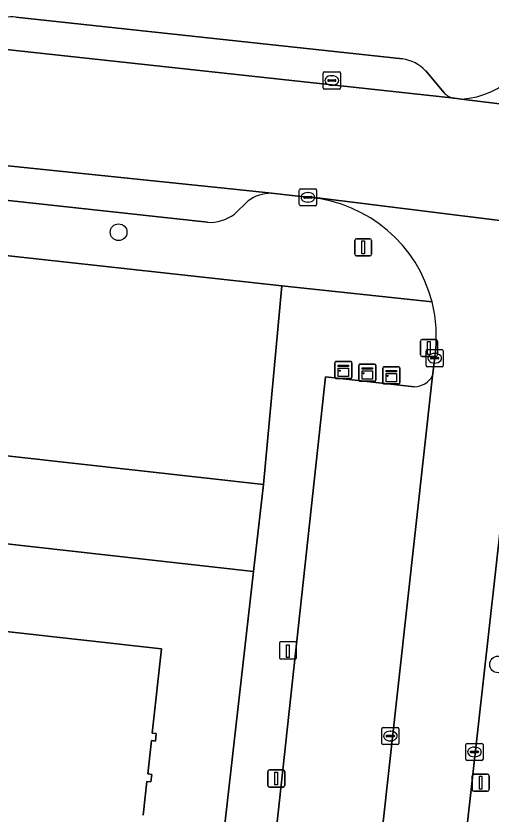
# Model space of a CAD drawing. Extents: x 162082 to 163401, y 388089 to 388636.
# Drawn here: x 162705.67 to 162733.38, y 388312.65 to 388359.19 of the extents above; entities that cross this region are included whole.
import ezdxf

# ---------------------------------------------------------------- set-up
doc = ezdxf.new("R2010")
doc.units = 0
for name, color, linetype in [('IMGEO_Boom', 7, 'Continuous'), ('IMGEO_Erf', 7, 'Continuous'), ('IMGEO_Kast', 7, 'Continuous'), ('IMGEO_Kolk', 7, 'Continuous'), ('IMGEO_Laadpaal', 7, 'Continuous'), ('IMGEO_Lichtmast', 7, 'Continuous'), ('IMGEO_Pand', 7, 'Continuous'), ('IMGEO_Parkeervlak_open', 7, 'Continuous'), ('IMGEO_Rijbaan_lokaal_open', 7, 'Continuous'), ('IMGEO_Voetpad_open', 7, 'Continuous')]:
    doc.layers.add(name, color=color, linetype=linetype)

msp = doc.modelspace()

# ---------------------------------------------------------------- linework, layer by layer
at = {"layer": 'IMGEO_Boom'}
for centre in [(162711.662, 388346.583), (162733.793, 388321.378)]:
    msp.add_circle(centre, 0.489, dxfattribs=at)
at = {"layer": 'IMGEO_Erf'}
for points in [[(162714.003, 388278.163), (162719.528, 388326.805), (162696.097, 388329.416), (162625.521, 388337.279), (162622.595, 388343.908), (162618.41, 388344.384), (162617.365, 388335.255), (162682.347, 388328.026), (162681.666, 388321.931), (162681.118, 388317.023), (162665.499, 388318.759), (162650.168, 388320.465), (162634.856, 388322.176), (162619.473, 388323.895), (162611.087, 388324.831), (162611.637, 388329.745), (162614.492, 388355.23), (162613.478, 388355.34), (162612.925, 388350.456), (162602.483, 388258.384)], [(162705.098, 388323.302), (162714.17, 388322.283), (162713.626, 388317.373), (162713.855, 388317.348), (162713.806, 388316.911), (162713.578, 388316.936), (162713.362, 388314.988), (162713.59, 388314.963), (162713.542, 388314.525), (162713.313, 388314.551), (162713.096, 388312.588)]]:
    msp.add_lwpolyline(points, dxfattribs=at)
msp.add_lwpolyline([(162656.253, 388350.601), (162652.366, 388351.028), (162646.512, 388351.674), (162645.478, 388351.796), (162637.499, 388352.737), (162636.581, 388352.837), (162619.595, 388354.678), (162618.941, 388348.925), (162623.115, 388348.466), (162625.935, 388351.216), (162650.077, 388348.52), (162652.774, 388345.157), (162659.738, 388344.36), (162663.107, 388347.056), (162702.999, 388342.626), (162702.639, 388339.488), (162701.998, 388333.891), (162720.121, 388331.869), (162721.188, 388343.447), (162698.156, 388345.979), (162692.357, 388346.621), (162691.277, 388346.74)], close=True, dxfattribs=at)
at = {"layer": 'IMGEO_Kast'}
for p, q in [((162724.273, 388338.119), (162724.273, 388338.96)), ((162724.273, 388338.96), (162724.273, 388338.119)), ((162724.348, 388339.044), (162725.189, 388339.044)), ((162725.189, 388339.044), (162724.348, 388339.044)), ((162725.273, 388338.969), (162725.273, 388338.128)), ((162725.273, 388338.128), (162725.273, 388338.969)), ((162725.74, 388338.89), (162726.581, 388338.89)), ((162726.581, 388338.89), (162725.74, 388338.89)), ((162725.665, 388337.965), (162725.665, 388338.806)), ((162725.665, 388338.806), (162725.665, 388337.965)), ((162726.665, 388338.815), (162726.665, 388337.974)), ((162726.665, 388337.974), (162726.665, 388338.815)), ((162727.067, 388337.809), (162727.067, 388338.65)), ((162727.067, 388338.65), (162727.067, 388337.809)), ((162727.142, 388338.734), (162727.983, 388338.734)), ((162727.983, 388338.734), (162727.142, 388338.734)), ((162728.067, 388338.659), (162728.067, 388337.818)), ((162728.067, 388337.818), (162728.067, 388338.659)), ((162725.198, 388338.044), (162724.357, 388338.044)), ((162724.357, 388338.044), (162725.198, 388338.044)), ((162726.59, 388337.89), (162725.749, 388337.89)), ((162725.749, 388337.89), (162726.59, 388337.89)), ((162727.992, 388337.734), (162727.151, 388337.734)), ((162727.151, 388337.734), (162727.992, 388337.734))]:
    msp.add_line(p, q, dxfattribs=at)
for points in [[(162724.468, 388338.834), (162725.068, 388338.834), (162725.068, 388338.749), (162724.468, 388338.749), (162724.468, 388338.834)], [(162724.468, 388338.659), (162725.068, 388338.659), (162725.068, 388338.17), (162724.468, 388338.17), (162724.468, 388338.659)], [(162725.86, 388338.68), (162726.46, 388338.68), (162726.46, 388338.595), (162725.86, 388338.595), (162725.86, 388338.68)], [(162725.86, 388338.505), (162726.46, 388338.505), (162726.46, 388338.016), (162725.86, 388338.016), (162725.86, 388338.505)], [(162727.262, 388338.524), (162727.862, 388338.524), (162727.862, 388338.439), (162727.262, 388338.439), (162727.262, 388338.524)], [(162727.262, 388338.349), (162727.862, 388338.349), (162727.862, 388337.86), (162727.262, 388337.86), (162727.262, 388338.349)]]:
    msp.add_lwpolyline(points, dxfattribs=at)
for centre in [(162724.552, 388338.508), (162725.944, 388338.354), (162727.346, 388338.198)]:
    msp.add_circle(centre, 0.0377, dxfattribs=at)
for centre, start, end in [((162724.351, 388338.966), 92.4484, 184.2845), ((162724.351, 388338.966), 92.4484, 184.2845), ((162725.195, 388338.966), 2.4484, 94.2845), ((162725.195, 388338.966), 2.4484, 94.2845), ((162725.743, 388338.812), 92.4484, 184.2845), ((162725.743, 388338.812), 92.4484, 184.2845), ((162726.587, 388338.812), 2.4484, 94.2845), ((162726.587, 388338.812), 2.4484, 94.2845), ((162727.145, 388338.656), 92.4484, 184.2845), ((162727.145, 388338.656), 92.4484, 184.2845), ((162727.989, 388338.656), 2.4484, 94.2845), ((162727.989, 388338.656), 2.4484, 94.2845), ((162724.351, 388338.122), 182.4484, 274.2845), ((162724.351, 388338.122), 182.4484, 274.2845), ((162725.195, 388338.122), 272.4484, 4.2845), ((162725.195, 388338.122), 272.4484, 4.2845), ((162725.743, 388337.968), 182.4484, 274.2845), ((162725.743, 388337.968), 182.4484, 274.2845), ((162726.587, 388337.968), 272.4484, 4.2845), ((162726.587, 388337.968), 272.4484, 4.2845), ((162727.145, 388337.812), 182.4484, 274.2845), ((162727.145, 388337.812), 182.4484, 274.2845), ((162727.989, 388337.812), 272.4484, 4.2845), ((162727.989, 388337.812), 272.4484, 4.2845)]:
    msp.add_arc(centre, 0.0779, start, end, dxfattribs=at)
at = {"layer": 'IMGEO_Kolk'}
for p, q in [((162723.596, 388355.006), (162723.596, 388355.858)), ((162723.671, 388355.932), (162724.523, 388355.932)), ((162724.084, 388355.712), (162724.109, 388355.712)), ((162724.597, 388355.858), (162724.597, 388355.006)), ((162723.855, 388355.426), (162723.855, 388355.438)), ((162724.293, 388355.389), (162723.895, 388355.389)), ((162723.898, 388355.475), (162724.296, 388355.475)), ((162724.107, 388355.152), (162724.082, 388355.152)), ((162724.339, 388355.438), (162724.339, 388355.426)), ((162724.523, 388354.932), (162723.671, 388354.932)), ((162722.277, 388349.117), (162723.129, 388349.117)), ((162722.202, 388348.191), (162722.202, 388349.043)), ((162722.461, 388348.611), (162722.461, 388348.623)), ((162722.504, 388348.66), (162722.902, 388348.66)), ((162722.69, 388348.897), (162722.715, 388348.897)), ((162722.945, 388348.623), (162722.945, 388348.611)), ((162723.203, 388349.043), (162723.203, 388348.191)), ((162722.899, 388348.574), (162722.501, 388348.574)), ((162722.713, 388348.337), (162722.688, 388348.337)), ((162723.129, 388348.117), (162722.277, 388348.117)), ((162729.596, 388338.809), (162729.596, 388339.661)), ((162729.671, 388339.735), (162730.523, 388339.735)), ((162730.084, 388339.515), (162730.109, 388339.515)), ((162730.597, 388339.661), (162730.597, 388338.809)), ((162729.855, 388339.229), (162729.855, 388339.241)), ((162730.293, 388339.192), (162729.895, 388339.192)), ((162729.898, 388339.278), (162730.296, 388339.278)), ((162730.107, 388338.955), (162730.082, 388338.955)), ((162730.339, 388339.241), (162730.339, 388339.229)), ((162730.523, 388338.735), (162729.671, 388338.735)), ((162727.009, 388316.773), (162727.009, 388317.625)), ((162727.084, 388317.699), (162727.936, 388317.699)), ((162727.497, 388317.479), (162727.522, 388317.479)), ((162728.01, 388317.625), (162728.01, 388316.773)), ((162727.268, 388317.193), (162727.268, 388317.205)), ((162727.706, 388317.156), (162727.308, 388317.156)), ((162727.311, 388317.242), (162727.709, 388317.242)), ((162727.752, 388317.205), (162727.752, 388317.193)), ((162727.936, 388316.699), (162727.084, 388316.699)), ((162727.52, 388316.919), (162727.495, 388316.919)), ((162731.913, 388315.846), (162731.913, 388316.698)), ((162731.988, 388316.772), (162732.84, 388316.772)), ((162732.401, 388316.552), (162732.426, 388316.552)), ((162732.914, 388316.698), (162732.914, 388315.846)), ((162732.172, 388316.266), (162732.172, 388316.278)), ((162732.61, 388316.229), (162732.212, 388316.229)), ((162732.215, 388316.315), (162732.613, 388316.315)), ((162732.656, 388316.278), (162732.656, 388316.266)), ((162732.84, 388315.772), (162731.988, 388315.772)), ((162732.424, 388315.992), (162732.399, 388315.992))]:
    msp.add_line(p, q, dxfattribs=at)
for points in [[(162723.596, 388355.006), (162723.596, 388355.858)], [(162723.671, 388355.932), (162724.523, 388355.932)], [(162724.597, 388355.858), (162724.597, 388355.006)], [(162724.523, 388354.932), (162723.671, 388354.932)], [(162722.277, 388349.117), (162723.129, 388349.117)], [(162722.202, 388348.191), (162722.202, 388349.043)], [(162723.203, 388349.043), (162723.203, 388348.191)], [(162723.129, 388348.117), (162722.277, 388348.117)], [(162729.596, 388338.809), (162729.596, 388339.661)], [(162729.671, 388339.735), (162730.523, 388339.735)], [(162730.597, 388339.661), (162730.597, 388338.809)], [(162730.523, 388338.735), (162729.671, 388338.735)], [(162727.009, 388316.773), (162727.009, 388317.625)], [(162727.084, 388317.699), (162727.936, 388317.699)], [(162728.01, 388317.625), (162728.01, 388316.773)], [(162727.936, 388316.699), (162727.084, 388316.699)], [(162731.913, 388315.846), (162731.913, 388316.698)], [(162731.988, 388316.772), (162732.84, 388316.772)], [(162732.914, 388316.698), (162732.914, 388315.846)], [(162732.84, 388315.772), (162731.988, 388315.772)]]:
    msp.add_lwpolyline(points, dxfattribs=at)
for centre, radius, start, end in [((162723.673, 388355.856), 0.0765, 91.552, 178.448), ((162723.673, 388355.856), 0.0765, 91.552, 178.448), ((162724.521, 388355.856), 0.0765, 1.552, 88.448), ((162724.521, 388355.856), 0.0765, 1.552, 88.448), ((162723.895, 388355.435), 0.0403, 85.8775, 175.7526), ((162723.892, 388355.425), 0.0366, 178.938, 274.7102), ((162724.296, 388355.432), 0.043, 264.8664, 352.4533), ((162724.3, 388355.437), 0.0386, 1.7309, 96.639), ((162723.673, 388355.008), 0.0765, 181.552, 268.448), ((162723.673, 388355.008), 0.0765, 181.552, 268.448), ((162724.521, 388355.008), 0.0765, 271.552, 358.448), ((162724.521, 388355.008), 0.0765, 271.552, 358.448), ((162722.279, 388349.041), 0.0765, 91.552, 178.448), ((162722.279, 388349.041), 0.0765, 91.552, 178.448), ((162723.127, 388349.041), 0.0765, 1.552, 88.448), ((162723.127, 388349.041), 0.0765, 1.552, 88.448), ((162722.501, 388348.62), 0.0403, 85.8775, 175.7526), ((162722.498, 388348.61), 0.0366, 178.938, 274.7102), ((162722.902, 388348.617), 0.043, 264.8664, 352.4533), ((162722.906, 388348.622), 0.0386, 1.7309, 96.639), ((162722.279, 388348.193), 0.0765, 181.552, 268.448), ((162722.279, 388348.193), 0.0765, 181.552, 268.448), ((162723.127, 388348.193), 0.0765, 271.552, 358.448), ((162723.127, 388348.193), 0.0765, 271.552, 358.448), ((162729.673, 388339.659), 0.0765, 91.552, 178.448), ((162729.673, 388339.659), 0.0765, 91.552, 178.448), ((162730.521, 388339.659), 0.0765, 1.552, 88.448), ((162730.521, 388339.659), 0.0765, 1.552, 88.448), ((162729.895, 388339.238), 0.0403, 85.8775, 175.7526), ((162729.892, 388339.228), 0.0366, 178.938, 274.7102), ((162730.296, 388339.235), 0.043, 264.8664, 352.4533), ((162730.3, 388339.24), 0.0386, 1.7309, 96.639), ((162729.673, 388338.811), 0.0765, 181.552, 268.448), ((162729.673, 388338.811), 0.0765, 181.552, 268.448), ((162730.521, 388338.811), 0.0765, 271.552, 358.448), ((162730.521, 388338.811), 0.0765, 271.552, 358.448), ((162727.086, 388317.623), 0.0765, 91.552, 178.448), ((162727.086, 388317.623), 0.0765, 91.552, 178.448), ((162727.934, 388317.623), 0.0765, 1.552, 88.448), ((162727.934, 388317.623), 0.0765, 1.552, 88.448), ((162727.308, 388317.202), 0.0403, 85.8775, 175.7526), ((162727.305, 388317.192), 0.0366, 178.938, 274.7102), ((162727.709, 388317.199), 0.043, 264.8664, 352.4533), ((162727.713, 388317.204), 0.0386, 1.7309, 96.639), ((162727.086, 388316.775), 0.0765, 181.552, 268.448), ((162727.086, 388316.775), 0.0765, 181.552, 268.448), ((162727.934, 388316.775), 0.0765, 271.552, 358.448), ((162727.934, 388316.775), 0.0765, 271.552, 358.448), ((162731.99, 388316.696), 0.0765, 91.552, 178.448), ((162731.99, 388316.696), 0.0765, 91.552, 178.448), ((162732.838, 388316.696), 0.0765, 1.552, 88.448), ((162732.838, 388316.696), 0.0765, 1.552, 88.448), ((162732.212, 388316.275), 0.0403, 85.8775, 175.7526), ((162732.209, 388316.265), 0.0366, 178.938, 274.7102), ((162732.613, 388316.272), 0.043, 264.8664, 352.4533), ((162732.617, 388316.277), 0.0386, 1.7309, 96.639), ((162731.99, 388315.848), 0.0765, 181.552, 268.448), ((162731.99, 388315.848), 0.0765, 181.552, 268.448), ((162732.838, 388315.848), 0.0765, 271.552, 358.448), ((162732.838, 388315.848), 0.0765, 271.552, 358.448)]:
    msp.add_arc(centre, radius, start, end, dxfattribs=at)
for centre, major_axis, ratio, start_param, end_param in [((162724.083, 388355.432), (-0.387, 0.002), 0.722429, 4.712389, 7.853982), ((162724.108, 388355.432), (-0.39, 0.002), 0.717154, 1.570796, 4.712389), ((162722.689, 388348.617), (-0.387, 0.002), 0.722429, 4.712389, 7.853982), ((162722.714, 388348.617), (-0.39, 0.002), 0.717154, 1.570796, 4.712389), ((162730.083, 388339.235), (-0.387, 0.002), 0.722429, 4.712389, 7.853982), ((162730.108, 388339.235), (-0.39, 0.002), 0.717154, 1.570796, 4.712389), ((162727.496, 388317.199), (-0.387, 0.002), 0.722429, 4.712389, 7.853982), ((162727.521, 388317.199), (-0.39, 0.002), 0.717154, 1.570796, 4.712389), ((162732.4, 388316.272), (-0.387, 0.002), 0.722429, 4.712389, 7.853982), ((162732.425, 388316.272), (-0.39, 0.002), 0.717154, 1.570796, 4.712389)]:
    msp.add_ellipse(centre, major_axis=major_axis, ratio=ratio, start_param=start_param, end_param=end_param, dxfattribs=at)
at = {"layer": 'IMGEO_Laadpaal'}
for p, q in [((162721.038, 388322.615), (162721.038, 388321.774)), ((162721.038, 388322.615), (162721.038, 388321.774)), ((162721.954, 388322.699), (162721.113, 388322.699)), ((162721.954, 388322.699), (162721.113, 388322.699)), ((162722.038, 388321.783), (162722.038, 388322.624)), ((162722.038, 388321.783), (162722.038, 388322.624)), ((162721.122, 388321.699), (162721.963, 388321.699)), ((162721.122, 388321.699), (162721.963, 388321.699))]:
    msp.add_line(p, q, dxfattribs=at)
msp.add_lwpolyline([(162721.453, 388322.512), (162721.613, 388322.512), (162721.613, 388321.779), (162721.453, 388321.779), (162721.453, 388322.512)], dxfattribs=at)
for centre, start, end in [((162721.116, 388322.621), 92.4484, 184.2845), ((162721.116, 388322.621), 92.4484, 184.2845), ((162721.96, 388322.621), 2.4484, 94.2845), ((162721.96, 388322.621), 2.4484, 94.2845), ((162721.116, 388321.777), 182.4484, 274.2845), ((162721.116, 388321.777), 182.4484, 274.2845), ((162721.96, 388321.777), 272.4484, 4.2845), ((162721.96, 388321.777), 272.4484, 4.2845)]:
    msp.add_arc(centre, 0.0779, start, end, dxfattribs=at)
at = {"layer": 'IMGEO_Lichtmast'}
for p, q in [((162725.43, 388345.299), (162725.43, 388346.099)), ((162725.43, 388346.099), (162725.43, 388345.299)), ((162725.53, 388346.199), (162726.32, 388346.199)), ((162726.32, 388346.199), (162725.53, 388346.199)), ((162726.42, 388346.099), (162726.42, 388345.299)), ((162726.42, 388345.299), (162726.42, 388346.099)), ((162726.32, 388345.199), (162725.53, 388345.199)), ((162725.53, 388345.199), (162726.32, 388345.199)), ((162729.261, 388339.429), (162729.261, 388340.229)), ((162729.261, 388340.229), (162729.261, 388339.429)), ((162729.361, 388340.329), (162730.151, 388340.329)), ((162730.151, 388340.329), (162729.361, 388340.329)), ((162730.251, 388340.229), (162730.251, 388339.429)), ((162730.251, 388339.429), (162730.251, 388340.229)), ((162730.151, 388339.329), (162729.361, 388339.329)), ((162729.361, 388339.329), (162730.151, 388339.329)), ((162720.361, 388314.325), (162720.361, 388315.125)), ((162720.361, 388315.125), (162720.361, 388314.325)), ((162720.461, 388315.225), (162721.251, 388315.225)), ((162721.251, 388315.225), (162720.461, 388315.225)), ((162721.351, 388315.125), (162721.351, 388314.325)), ((162721.351, 388314.325), (162721.351, 388315.125)), ((162732.281, 388314.084), (162732.281, 388314.884)), ((162732.281, 388314.884), (162732.281, 388314.084)), ((162732.381, 388314.984), (162733.171, 388314.984)), ((162733.171, 388314.984), (162732.381, 388314.984)), ((162733.271, 388314.884), (162733.271, 388314.084)), ((162733.271, 388314.084), (162733.271, 388314.884)), ((162721.251, 388314.225), (162720.461, 388314.225)), ((162720.461, 388314.225), (162721.251, 388314.225)), ((162733.171, 388313.984), (162732.381, 388313.984)), ((162732.381, 388313.984), (162733.171, 388313.984))]:
    msp.add_line(p, q, dxfattribs=at)
for points in [[(162725.85, 388346.074), (162726, 388346.074), (162726, 388345.324), (162725.85, 388345.324), (162725.85, 388346.074)], [(162729.681, 388340.204), (162729.831, 388340.204), (162729.831, 388339.454), (162729.681, 388339.454), (162729.681, 388340.204)], [(162720.781, 388315.1), (162720.931, 388315.1), (162720.931, 388314.35), (162720.781, 388314.35), (162720.781, 388315.1)], [(162732.701, 388314.859), (162732.851, 388314.859), (162732.851, 388314.109), (162732.701, 388314.109), (162732.701, 388314.859)]]:
    msp.add_lwpolyline(points, dxfattribs=at)
for centre, start, end in [((162725.53, 388346.099), 90, 180), ((162725.53, 388346.099), 90, 180), ((162726.32, 388346.099), 0, 90), ((162726.32, 388346.099), 360, 90), ((162725.53, 388345.299), 180, 270), ((162725.53, 388345.299), 180, 270), ((162726.32, 388345.299), 270, 0), ((162726.32, 388345.299), 270, 0), ((162729.361, 388340.229), 90, 180), ((162729.361, 388340.229), 90, 180), ((162730.151, 388340.229), 0, 90), ((162730.151, 388340.229), 360, 90), ((162729.361, 388339.429), 180, 270), ((162729.361, 388339.429), 180, 270), ((162730.151, 388339.429), 270, 0), ((162730.151, 388339.429), 270, 0), ((162720.461, 388315.125), 90, 180), ((162720.461, 388315.125), 90, 180), ((162721.251, 388315.125), 0, 90), ((162721.251, 388315.125), 360, 90), ((162732.381, 388314.884), 90, 180), ((162732.381, 388314.884), 90, 180), ((162733.171, 388314.884), 0, 90), ((162733.171, 388314.884), 360, 90), ((162720.461, 388314.325), 180, 270), ((162720.461, 388314.325), 180, 270), ((162721.251, 388314.325), 270, 0), ((162721.251, 388314.325), 270, 0), ((162732.381, 388314.084), 180, 270), ((162732.381, 388314.084), 180, 270), ((162733.171, 388314.084), 270, 0), ((162733.171, 388314.084), 270, 0)]:
    msp.add_arc(centre, 0.1, start, end, dxfattribs=at)
at = {"layer": 'IMGEO_Pand'}
msp.add_lwpolyline([(162713.096, 388312.588), (162713.313, 388314.551), (162713.542, 388314.525), (162713.59, 388314.963), (162713.362, 388314.988), (162713.578, 388316.936), (162713.806, 388316.911), (162713.855, 388317.348), (162713.626, 388317.373), (162714.17, 388322.283), (162705.098, 388323.302)], dxfattribs=at)
at = {"layer": 'IMGEO_Parkeervlak_open'}
for points in [[(162728.21, 388356.695), (162705.675, 388359.116)], [(162702.229, 388357.552), (162731.252, 388354.396)], [(162730.649, 388354.703), (162729.574, 388355.985)], [(162720.569, 388348.856), (162718.747, 388349.06), (162671.349, 388353.951)], [(162674.245, 388351.646), (162692.667, 388349.779), (162695.457, 388349.496), (162698.431, 388349.171), (162716.84, 388347.162)], [(162718.415, 388347.635), (162719.22, 388348.422)], [(162728.912, 388337.565), (162723.723, 388338.141), (162718.001, 388285.339), (162723.135, 388284.762)], [(162723.946, 388283.751), (162724.042, 388284.619), (162729.978, 388338.211)]]:
    msp.add_lwpolyline(points, dxfattribs=at)
for centre, radius, start, end in [((162705.4, 388357.502), 1.638, 80.3245, 125.7937), ((162727.888, 388354.411), 2.306, 43.0261, 81.9775), ((162731.368, 388355.369), 0.98, 222.8142, 263.2225), ((162720.603, 388346.437), 2.419, 90.8013, 124.8668), ((162716.986, 388349.534), 2.376, 266.4723, 306.9595), ((162728.858, 388338.856), 1.293, 272.388, 330.044)]:
    msp.add_arc(centre, radius, start, end, dxfattribs=at)
at = {"layer": 'IMGEO_Rijbaan_lokaal_open'}
for points in [[(162808.22, 388345.824), (162802.929, 388346.416), (162800.77, 388346.657), (162746.114, 388352.626), (162744.978, 388352.71), (162731.668, 388354.343), (162731.252, 388354.396), (162702.229, 388357.552), (162700.084, 388357.788), (162695.039, 388358.344), (162654.13, 388362.855), (162618.656, 388366.803)], [(162618.083, 388359.792), (162618.494, 388359.75), (162651.027, 388356.187), (162671.349, 388353.951), (162718.747, 388349.06), (162720.569, 388348.856), (162722.81, 388348.605), (162722.944, 388348.631), (162744.531, 388345.945), (162744.575, 388345.916), (162745.211, 388345.846), (162792.851, 388340.382), (162798.436, 388339.741), (162802.146, 388339.314), (162880.401, 388330.569)], [(162731.668, 388354.343), (162744.978, 388352.71)], [(162744.575, 388345.916), (162744.531, 388345.945), (162722.944, 388348.631), (162722.81, 388348.605)], [(162730.122, 388339.437), (162729.978, 388338.211), (162724.042, 388284.619), (162728.863, 388284.166), (162729.253, 388287.651), (162729.486, 388289.73), (162729.907, 388293.482), (162730.178, 388295.903), (162730.597, 388299.641), (162730.826, 388301.68), (162731.245, 388305.421), (162731.506, 388307.748), (162731.924, 388311.472), (162734.983, 388338.765)]]:
    msp.add_lwpolyline(points, dxfattribs=at)
msp.add_lwpolyline([(162682.347, 388328.026), (162617.365, 388335.255), (162618.41, 388344.384), (162622.595, 388343.908), (162693.533, 388335.925), (162696.097, 388329.416), (162719.528, 388326.805), (162720.121, 388331.869), (162701.998, 388333.891), (162702.639, 388339.488), (162659.738, 388344.36), (162652.774, 388345.157), (162623.115, 388348.466), (162618.941, 388348.925), (162619.595, 388354.678), (162617.553, 388354.899), (162614.492, 388355.23), (162611.637, 388329.745), (162681.666, 388321.931)], close=True, dxfattribs=at)
for centre, radius, start, end in [((162731.314, 388359.317), 4.987, 274.0678, 353.9194), ((162722.056, 388340.503), 8.137, 14.3141, 84.6822), ((162722.049, 388340.504), 8.143, 352.4703, 14.2975)]:
    msp.add_arc(centre, radius, start, end, dxfattribs=at)
at = {"layer": 'IMGEO_Voetpad_open'}
for points in [[(162705.675, 388359.116), (162728.21, 388356.695)], [(162729.574, 388355.985), (162730.649, 388354.703)], [(162731.252, 388354.396), (162731.668, 388354.343)], [(162716.84, 388347.162), (162698.431, 388349.171), (162698.156, 388345.979), (162721.188, 388343.447), (162729.94, 388342.515)], [(162722.81, 388348.605), (162720.569, 388348.856)], [(162719.22, 388348.422), (162718.415, 388347.635)], [(162729.94, 388342.515), (162721.188, 388343.447), (162720.121, 388331.869), (162719.528, 388326.805), (162714.003, 388278.163), (162713.987, 388278.025), (162710.804, 388250), (162708.484, 388229.124), (162708.41, 388228.518), (162704.239, 388190.913), (162703.915, 388187.998), (162703.27, 388182.157), (162702.709, 388177.08), (162705.689, 388176.792), (162705.936, 388178.541), (162706.975, 388187.702), (162707.88, 388195.679), (162708.768, 388202.91), (162709.83, 388212.61), (162710.107, 388214.707), (162711.489, 388227.332), (162713.938, 388250), (162717.461, 388280.321), (162722.517, 388279.851)], [(162729.978, 388338.211), (162730.122, 388339.437)], [(162734.983, 388338.765), (162731.924, 388311.472)], [(162723.135, 388284.762), (162718.001, 388285.339), (162723.723, 388338.141)], [(162723.723, 388338.141), (162728.912, 388337.565)]]:
    msp.add_lwpolyline(points, dxfattribs=at)
for centre, radius, start, end in [((162705.4, 388357.502), 1.638, 80.3245, 125.7937), ((162731.314, 388359.317), 4.987, 274.0678, 353.9194), ((162727.888, 388354.411), 2.306, 43.0261, 81.9775), ((162731.368, 388355.369), 0.98, 222.8142, 263.2225), ((162720.603, 388346.437), 2.419, 90.8013, 124.8668), ((162722.056, 388340.503), 8.137, 14.3141, 84.6822), ((162716.986, 388349.534), 2.376, 266.4723, 306.9595), ((162722.049, 388340.504), 8.143, 352.4703, 14.2975), ((162728.858, 388338.856), 1.293, 272.388, 330.044)]:
    msp.add_arc(centre, radius, start, end, dxfattribs=at)

doc.saveas('drawing.dxf')
